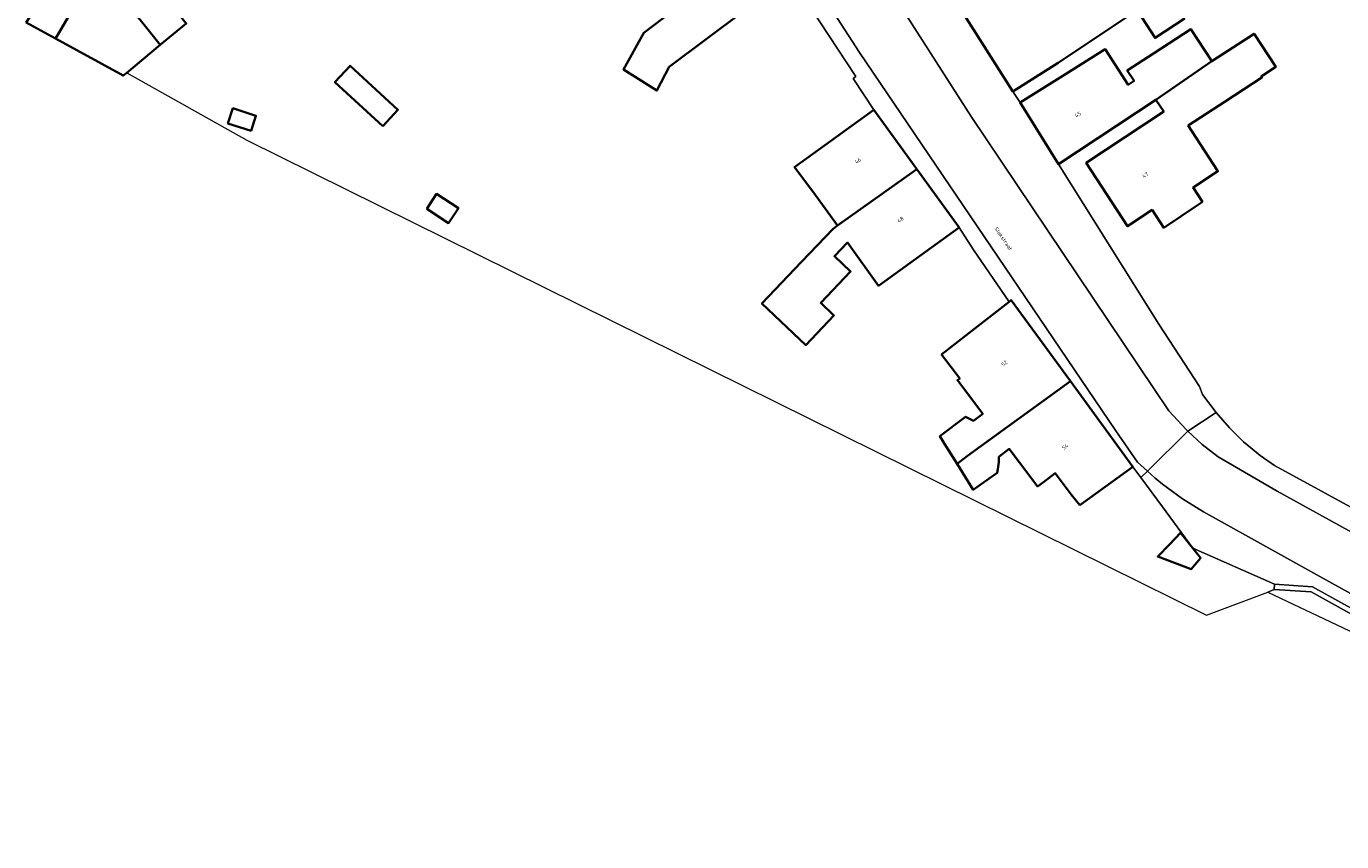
# Model space of a CAD drawing. Header units: metres. Extents: x 197700 to 204338, y 317132 to 325229.
# Tile 568 of 656: x 202894 to 203017, y 317817 to 317893. Entities that reach past the tile are written whole.
import ezdxf
from ezdxf.enums import TextEntityAlignment as Align

# ---------------------------------------------------------------- set-up
doc = ezdxf.new("R2010")
doc.units = ezdxf.units.M
for name, color, linetype, lineweight in [('B-WE-GR-BEPLANTING_CULTUUR_HEESTERS-GV', 90, 'Continuous', 18), ('B-WE-OG-BEBOUWING-GV', 7, 'Continuous', 35), ('B-WE-OG-BEBOUWING-T18', 10, 'Continuous', 18), ('B-WE-OG-TERREIN_ERF-GV', 7, 'Continuous', 18), ('B-WE-OG-TOPOGRAFIE-T18', 10, 'Continuous', 18), ('B-WE-VH-VERHARDING_ASFALT-GV', 252, 'Continuous', 18), ('B-WE-VH-VERHARDING_BETONSTRAATSTEEN-GV', 252, 'Continuous', 18), ('B-WE-VH-VERHARDING_TEGEL-GV', 252, 'Continuous', 18)]:
    doc.layers.add(name, color=color, linetype=linetype, lineweight=lineweight)
doc.styles.add('NLCS-ISO-M200-T18', font='NLCS-ISO.ttf', dxfattribs={"height": 0.36})

msp = doc.modelspace()

# ---------------------------------------------------------------- linework, layer by layer
at = {"layer": 'B-WE-GR-BEPLANTING_CULTUUR_HEESTERS-GV'}
msp.add_lwpolyline([(203027.184, 317833.459), (203026.172, 317834.054), (203014.042, 317840.766), (203010.495, 317840.989), (203010.464, 317840.49), (203013.898, 317840.274), (203025.924, 317833.62), (203026.931, 317833.028)], dxfattribs=at)
at = {"layer": 'B-WE-OG-BEBOUWING-GV'}
for points in [[(202986.014, 317887.098), (202990.236, 317889.776), (202997.621, 317894.701), (203001.546, 317897.319), (203008.496, 317901.954), (203016.391, 317907.219), (203007.157, 317920.946), (202994.475, 317912.415), (202994.084, 317912.148), (202991.147, 317910.177), (202991.256, 317910.015), (202988.523, 317908.168), (202985.586, 317906.197), (202985.64, 317906.118), (202981.612, 317903.374), (202977.389, 317900.696)], [(202965.149, 317897.991), (202961.603, 317903.565), (202961.482, 317903.742), (202954.142, 317898.308), (202954.297, 317898.077), (202952.487, 317896.918), (202954.203, 317894.625), (202951.481, 317892.589), (202949.6, 317889.15), (202952.707, 317887.185), (202953.871, 317889.394), (202960.789, 317894.57)], [(202896.456, 317892.053), (202896.698, 317892.469), (202899.776, 317897.764), (202897.086, 317899.328), (202893.987, 317893.997), (202893.724, 317893.545)], [(202896.456, 317892.053), (202902.799, 317888.587), (202903.12, 317888.852), (202906.254, 317891.445), (202902.466, 317896.2), (202899.776, 317897.764), (202896.698, 317892.469)], [(202904.907, 317898.201), (202902.466, 317896.2), (202906.254, 317891.445), (202908.69, 317893.46)], [(203001.546, 317897.319), (202997.621, 317894.701), (202999.309, 317892.107), (203002.036, 317893.877), (203001.863, 317894.143), (203003.09, 317894.94)], [(202990.925, 317888.717), (202986.676, 317886.059), (202990.284, 317880.292), (202999.392, 317886.322), (203004.605, 317889.92), (203002.656, 317892.922), (202999.15, 317890.642), (202996.713, 317889.057), (202997.349, 317888.08), (202996.802, 317887.724), (202994.657, 317891.052)], [(203003.747, 317876.775), (203002.868, 317878.127), (203005.186, 317879.632), (203004.318, 317880.969), (203002.407, 317883.913), (203005.866, 317886.158), (203009.311, 317888.395), (203009.241, 317888.502), (203010.601, 317889.385), (203008.579, 317892.5), (203004.605, 317889.92), (202999.392, 317886.322), (203000.117, 317885.226), (202992.874, 317880.431), (202996.726, 317874.479), (202999.026, 317876.02), (203000.116, 317874.353), (203003.38, 317876.53)], [(202927.071, 317883.843), (202928.489, 317885.383), (202924.013, 317889.503), (202922.595, 317887.963)], [(202912.586, 317884.114), (202914.745, 317883.413), (202915.202, 317884.821), (202913.043, 317885.522)], [(202977.019, 317879.834), (202973.008, 317885.385), (202968.955, 317882.457), (202965.589, 317880.025), (202967.301, 317877.723), (202969.598, 317874.544)], [(202980.977, 317874.355), (202977.019, 317879.834), (202969.598, 317874.544), (202969.189, 317874.252), (202966.23, 317871.153), (202962.533, 317867.255), (202966.633, 317863.365), (202969.269, 317866.144), (202968.043, 317867.307), (202970.833, 317870.248), (202969.32, 317871.684), (202970.533, 317872.963), (202973.454, 317868.92), (202976.924, 317871.427)], [(202931.186, 317876.123), (202933.232, 317874.783), (202934.146, 317876.179), (202932.099, 317877.518)], [(202980.785, 317852.272), (202981.778, 317853.007), (202991.385, 317859.985), (202985.839, 317867.581), (202985.648, 317867.431), (202981.902, 317864.499), (202979.336, 317862.483), (202981.035, 317860.237), (202980.82, 317860.074), (202983.186, 317856.947), (202982.33, 317856.299), (202981.586, 317856.669), (202979.177, 317854.846), (202979.778, 317853.884)], [(202992.263, 317848.408), (202992.848, 317848.797), (202993.185, 317849.043), (202997.222, 317851.991), (202991.385, 317859.985), (202981.778, 317853.007), (202980.785, 317852.272), (202982.307, 317849.836), (202984.552, 317851.404), (202984.604, 317851.767), (202984.694, 317852.405), (202984.711, 317852.909), (202985.675, 317853.66), (202987.595, 317851.121), (202988.326, 317850.143), (202988.88, 317850.553), (202989.97, 317851.378), (202991.473, 317849.405)], [(203003.551, 317843.457), (203001.695, 317845.816), (203000.651, 317844.729), (202999.554, 317843.587), (203002.674, 317842.399), (203003.558, 317843.448)]]:
    msp.add_lwpolyline(points, close=True, dxfattribs=at)
at = {"layer": 'B-WE-OG-TERREIN_ERF-GV'}
for points in [[(202908.69, 317893.46), (202906.254, 317891.445), (202903.12, 317888.852), (202914.347, 317882.526), (203004.113, 317838.108), (203009.844, 317840.257), (203010.464, 317840.49), (203010.495, 317840.989), (203002.843, 317844.375), (203000, 317848.228), (202997.965, 317850.984), (202997.222, 317851.991), (202993.185, 317849.043), (202992.848, 317848.797), (202992.263, 317848.408), (202991.473, 317849.405), (202989.97, 317851.378), (202988.88, 317850.553), (202988.326, 317850.143), (202987.595, 317851.121), (202985.675, 317853.66), (202984.711, 317852.909), (202984.694, 317852.405), (202984.604, 317851.767), (202984.552, 317851.404), (202982.307, 317849.836), (202980.785, 317852.272), (202979.778, 317853.884), (202979.177, 317854.846), (202981.586, 317856.669), (202982.33, 317856.299), (202983.186, 317856.947), (202980.82, 317860.074), (202981.035, 317860.237), (202979.336, 317862.483), (202981.902, 317864.499), (202985.648, 317867.431), (202982.332, 317872.294), (202980.977, 317874.355), (202976.924, 317871.427), (202973.454, 317868.92), (202970.533, 317872.963), (202969.32, 317871.684), (202970.833, 317870.248), (202968.043, 317867.307), (202969.269, 317866.144), (202966.633, 317863.365), (202962.533, 317867.255), (202966.23, 317871.153), (202969.189, 317874.252), (202969.598, 317874.544), (202967.301, 317877.723), (202965.589, 317880.025), (202968.955, 317882.457), (202973.008, 317885.385), (202971.079, 317888.296), (202971.331, 317888.507), (202967.119, 317894.894)], [(202960.789, 317894.57), (202953.871, 317889.394), (202952.707, 317887.185), (202949.6, 317889.15), (202951.481, 317892.589), (202954.203, 317894.625)], [(203002.036, 317893.877), (202999.309, 317892.107), (202997.621, 317894.701), (202990.236, 317889.776), (202986.014, 317887.098), (202986.676, 317886.059), (202990.925, 317888.717), (202994.657, 317891.052), (202996.802, 317887.724), (202997.349, 317888.08), (202996.713, 317889.057), (202999.15, 317890.642), (203002.656, 317892.922), (203004.605, 317889.92), (203008.579, 317892.5), (203010.601, 317889.385), (203009.241, 317888.502), (203009.311, 317888.395), (203005.866, 317886.158), (203002.407, 317883.913), (203004.318, 317880.969), (203005.186, 317879.632), (203002.868, 317878.127), (203003.747, 317876.775), (203003.38, 317876.53), (203000.116, 317874.353), (202999.026, 317876.02), (202996.726, 317874.479), (202992.874, 317880.431), (203000.117, 317885.226), (202999.392, 317886.322), (202990.284, 317880.292), (202999.647, 317865.337), (203003.455, 317859.5), (203003.761, 317858.76), (203005.013, 317857.072), (203006.273, 317855.639), (203007.585, 317854.306), (203009.127, 317853.03), (203010.492, 317852.091), (203029.436, 317841.738)], [(203025.924, 317833.62), (203013.898, 317840.274), (203010.464, 317840.49), (203009.844, 317840.257), (203059.198, 317816.913)]]:
    msp.add_lwpolyline(points, dxfattribs=at)
for points in [[(202927.071, 317883.843), (202922.595, 317887.963), (202924.013, 317889.503), (202928.489, 317885.383)], [(202912.586, 317884.114), (202913.043, 317885.522), (202915.202, 317884.821), (202914.745, 317883.413)], [(202931.186, 317876.123), (202932.099, 317877.518), (202934.146, 317876.179), (202933.232, 317874.783)], [(203000.651, 317844.729), (203001.695, 317845.816), (203003.551, 317843.457), (203003.558, 317843.448), (203002.674, 317842.399), (202999.554, 317843.587)]]:
    msp.add_lwpolyline(points, close=True, dxfattribs=at)
at = {"layer": 'B-WE-VH-VERHARDING_ASFALT-GV'}
msp.add_lwpolyline([(202998.589, 317851.567), (203002.368, 317855.32), (203002.235, 317855.444), (203000.607, 317857.229), (202982.117, 317884.743), (202973.276, 317898.557), (202963.196, 317914.747), (202941.001, 317949.043), (202936.03, 317945.827), (202971.673, 317890.735), (202995.649, 317855.341), (202997.654, 317852.432)], close=True, dxfattribs=at)
at = {"layer": 'B-WE-VH-VERHARDING_BETONSTRAATSTEEN-GV'}
msp.add_lwpolyline([(203030.578, 317838.73), (203027.897, 317840.218), (203018.293, 317845.527), (203010.736, 317849.71), (203005.205, 317852.922), (203003.717, 317854.072), (203002.368, 317855.32), (202998.589, 317851.567), (202999.283, 317850.946), (203000, 317850.35), (203001.87, 317848.972), (203003.852, 317847.758), (203014.995, 317841.569), (203027.736, 317834.525)], dxfattribs=at)
at = {"layer": 'B-WE-VH-VERHARDING_TEGEL-GV'}
for points in [[(202967.119, 317894.894), (202971.331, 317888.507), (202971.079, 317888.296), (202973.008, 317885.385), (202977.019, 317879.834), (202980.977, 317874.355), (202982.332, 317872.294), (202985.648, 317867.431), (202985.839, 317867.581), (202991.385, 317859.985), (202997.222, 317851.991), (202997.965, 317850.984), (202998.589, 317851.567), (202997.654, 317852.432), (202995.649, 317855.341), (202971.673, 317890.735), (202936.03, 317945.827)], [(202973.276, 317898.557), (202982.117, 317884.743), (203000.607, 317857.229), (203002.235, 317855.444), (203002.368, 317855.32), (203005.013, 317857.072), (203003.761, 317858.76), (203003.455, 317859.5), (202999.647, 317865.337), (202990.284, 317880.292), (202986.676, 317886.059), (202986.014, 317887.098), (202977.389, 317900.696)], [(203031.696, 317840.494), (203029.436, 317841.738), (203010.492, 317852.091), (203009.127, 317853.03), (203007.585, 317854.306), (203006.273, 317855.639), (203005.013, 317857.072), (203002.368, 317855.32), (203003.717, 317854.072), (203005.205, 317852.922), (203010.736, 317849.71), (203018.293, 317845.527), (203027.897, 317840.218), (203030.578, 317838.73)], [(203027.736, 317834.525), (203014.995, 317841.569), (203003.852, 317847.758), (203001.87, 317848.972), (203000, 317850.35), (202999.283, 317850.946), (202998.589, 317851.567), (202997.965, 317850.984), (203000, 317848.228), (203002.843, 317844.375), (203010.495, 317840.989), (203014.042, 317840.766), (203026.172, 317834.054), (203027.184, 317833.459)]]:
    msp.add_lwpolyline(points, dxfattribs=at)

# ---------------------------------------------------------------- texts
at = {"layer": 'B-WE-OG-BEBOUWING-T18', "style": 'NLCS-ISO-M200-T18'}
for s, rotation, p in [('45', 32, (202992.095, 317884.939)), ('46', 35.8, (202971.515, 317880.621)), ('47', 32.9, (202998.387, 317879.274)), ('48', 35.8, (202975.496, 317875.112)), ('52', 36.1, (202985.205, 317861.665)), ('54', 36.1, (202990.897, 317853.87))]:
    msp.add_text(s, height=0.36, rotation=rotation, dxfattribs=at).set_placement(p, align=Align.MIDDLE)
at = {"layer": 'B-WE-OG-TOPOGRAFIE-T18', "style": 'NLCS-ISO-M200-T18'}
msp.add_text('Slakstraat', height=0.36, rotation=304.2, dxfattribs=at).set_placement((202985.125, 317873.324), align=Align.MIDDLE)

doc.saveas('drawing.dxf')
